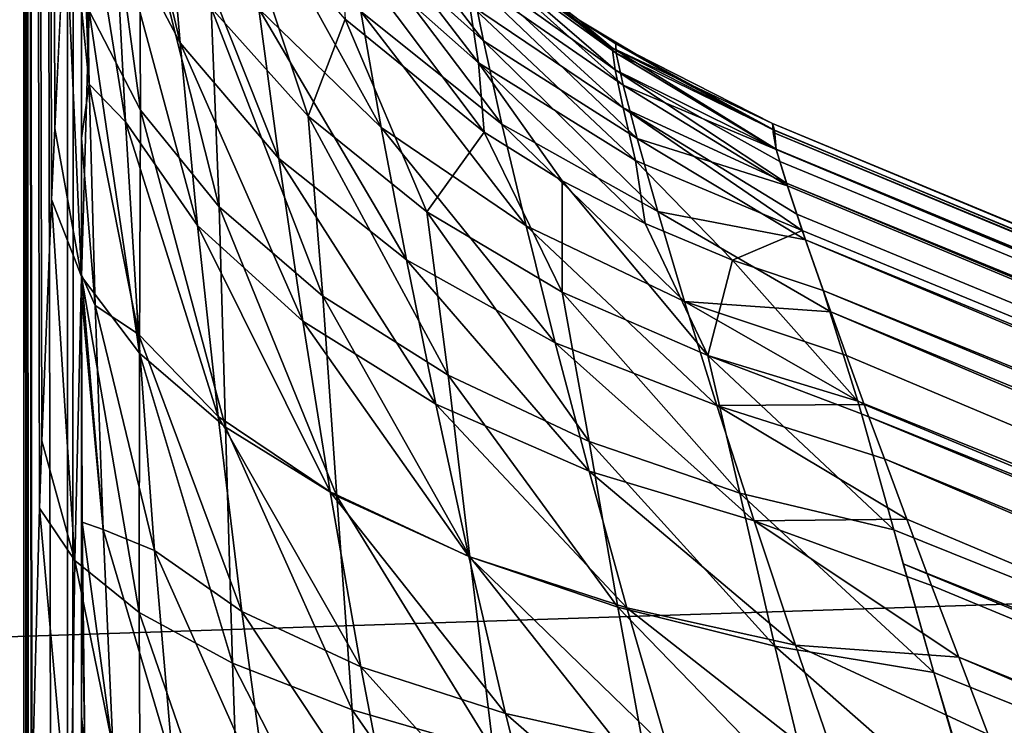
# Model space of a CAD drawing. Header units: millimetres. Extents: x -100 to 100, y -64 to 136.
# Tile 369 of 530: x 8.39 to 10.15, y 33.54 to 34.8. Entities that reach past the tile are written whole.
import ezdxf

# ---------------------------------------------------------------- set-up
doc = ezdxf.new("R2010")
doc.units = ezdxf.units.MM
doc.header["$LTSCALE"] = 159.143519
for name, color, linetype in [('125', 7, 'CONTINUOUS'), ('126', 7, 'CONTINUOUS'), ('127', 7, 'CONTINUOUS'), ('128', 7, 'CONTINUOUS'), ('221', 7, 'CONTINUOUS'), ('222', 7, 'CONTINUOUS'), ('223', 7, 'CONTINUOUS'), ('224', 7, 'CONTINUOUS'), ('397', 7, 'CONTINUOUS'), ('407', 7, 'CONTINUOUS'), ('412', 7, 'CONTINUOUS'), ('437', 7, 'CONTINUOUS'), ('53', 7, 'CONTINUOUS'), ('65', 7, 'CONTINUOUS')]:
    doc.layers.add(name, color=color, linetype=linetype)

msp = doc.modelspace()

# ---------------------------------------------------------------- linework, layer by layer
at = {"layer": '125', "color": 7, "linetype": 'CONTINUOUS', "true_color": 0x8c979c}
for points in [[(8.5139, 34.8187, 3.9603), (8.6056, 34.6409, 3.7191), (8.5235, 35.2464, 3.6724), (8.5139, 34.8187, 3.9603)], [(8.5235, 35.2464, 3.6724), (8.6056, 34.6409, 3.7191), (8.6035, 35.0317, 3.4624), (8.5235, 35.2464, 3.6724)], [(8.6056, 34.6409, 3.7191), (8.7459, 34.4687, 3.4896), (8.6035, 35.0317, 3.4624), (8.6056, 34.6409, 3.7191)], [(8.6035, 35.0317, 3.4624), (8.7459, 34.4687, 3.4896), (8.7317, 34.8237, 3.2612), (8.6035, 35.0317, 3.4624)], [(8.7317, 34.8237, 3.2612), (8.9051, 34.6305, 3.0768), (8.7701, 35.037, 2.9209), (8.7317, 34.8237, 3.2612)], [(8.7701, 35.037, 2.9209), (8.9051, 34.6305, 3.0768), (8.9714, 34.8033, 2.7559), (8.7701, 35.037, 2.9209)], [(8.471, 34.9967, 4.2012), (8.4525, 34.6086, 4.3974), (8.5002, 34.344, 4.1832), (8.471, 34.9967, 4.2012)], [(8.471, 34.9967, 4.2012), (8.5002, 34.344, 4.1832), (8.5139, 34.8187, 3.9603), (8.471, 34.9967, 4.2012)], [(8.5002, 34.344, 4.1832), (8.6039, 34.2072, 3.9161), (8.5139, 34.8187, 3.9603), (8.5002, 34.344, 4.1832)], [(8.5139, 34.8187, 3.9603), (8.6039, 34.2072, 3.9161), (8.6056, 34.6409, 3.7191), (8.5139, 34.8187, 3.9603)], [(8.7459, 34.4687, 3.4896), (8.9314, 34.3088, 3.2813), (8.7317, 34.8237, 3.2612), (8.7459, 34.4687, 3.4896)], [(8.7317, 34.8237, 3.2612), (8.9314, 34.3088, 3.2813), (8.9051, 34.6305, 3.0768), (8.7317, 34.8237, 3.2612)], [(8.9051, 34.6305, 3.0768), (9.1171, 34.4594, 2.9161), (8.9714, 34.8033, 2.7559), (8.9051, 34.6305, 3.0768)], [(8.9714, 34.8033, 2.7559), (9.1171, 34.4594, 2.9161), (9.2196, 34.6019, 2.6136), (8.9714, 34.8033, 2.7559)], [(8.6039, 34.2072, 3.9161), (8.7572, 34.0746, 3.6631), (8.6056, 34.6409, 3.7191), (8.6039, 34.2072, 3.9161)], [(8.6056, 34.6409, 3.7191), (8.7572, 34.0746, 3.6631), (8.7459, 34.4687, 3.4896), (8.6056, 34.6409, 3.7191)], [(8.9314, 34.3088, 3.2813), (9.155, 34.1675, 3.102), (8.9051, 34.6305, 3.0768), (8.9314, 34.3088, 3.2813)], [(8.9051, 34.6305, 3.0768), (9.155, 34.1675, 3.102), (9.1171, 34.4594, 2.9161), (8.9051, 34.6305, 3.0768)], [(8.4525, 34.6086, 4.3974), (8.4467, 34.4815, 4.4506), (8.5002, 34.344, 4.1832), (8.4525, 34.6086, 4.3974)], [(9.1171, 34.4594, 2.9161), (9.3586, 34.3158, 2.784), (9.2196, 34.6019, 2.6136), (9.1171, 34.4594, 2.9161)], [(9.2196, 34.6019, 2.6136), (9.3586, 34.3158, 2.784), (9.359, 34.5151, 2.5523), (9.2196, 34.6019, 2.6136)], [(9.3586, 34.3158, 2.784), (9.6188, 34.2028, 2.6834), (9.359, 34.5151, 2.5523), (9.3586, 34.3158, 2.784)], [(9.359, 34.5151, 2.5523), (9.6188, 34.2028, 2.6834), (9.5072, 34.4387, 2.4983), (9.359, 34.5151, 2.5523)], [(8.4467, 34.4815, 4.4506), (8.4291, 34.0504, 4.5959), (8.4879, 33.8367, 4.3385), (8.4467, 34.4815, 4.4506)], [(8.4467, 34.4815, 4.4506), (8.4879, 33.8367, 4.3385), (8.5002, 34.344, 4.1832), (8.4467, 34.4815, 4.4506)], [(8.7572, 34.0746, 3.6631), (8.9564, 33.9517, 3.4351), (8.7459, 34.4687, 3.4896), (8.7572, 34.0746, 3.6631)], [(8.7459, 34.4687, 3.4896), (8.9564, 33.9517, 3.4351), (8.9314, 34.3088, 3.2813), (8.7459, 34.4687, 3.4896)], [(9.155, 34.1675, 3.102), (9.407, 34.0493, 2.9575), (9.1171, 34.4594, 2.9161), (9.155, 34.1675, 3.102)], [(9.1171, 34.4594, 2.9161), (9.407, 34.0493, 2.9575), (9.3586, 34.3158, 2.784), (9.1171, 34.4594, 2.9161)], [(9.5072, 34.4387, 2.4983), (9.6188, 34.2028, 2.6834), (9.663, 34.3731, 2.452), (9.5072, 34.4387, 2.4983)], [(9.6188, 34.2028, 2.6834), (9.8868, 34.1215, 2.6139), (9.663, 34.3731, 2.452), (9.6188, 34.2028, 2.6834)], [(9.8868, 34.1215, 2.6139), (9.8251, 34.319, 2.4137), (9.663, 34.3731, 2.452), (9.8868, 34.1215, 2.6139)], [(8.4879, 33.8367, 4.3385), (8.6029, 33.7436, 4.0505), (8.5002, 34.344, 4.1832), (8.4879, 33.8367, 4.3385)], [(8.5002, 34.344, 4.1832), (8.6029, 33.7436, 4.0505), (8.6039, 34.2072, 3.9161), (8.5002, 34.344, 4.1832)], [(8.9564, 33.9517, 3.4351), (9.1936, 33.8434, 3.2412), (8.9314, 34.3088, 3.2813), (8.9564, 33.9517, 3.4351)], [(8.9314, 34.3088, 3.2813), (9.1936, 33.8434, 3.2412), (9.155, 34.1675, 3.102), (8.9314, 34.3088, 3.2813)], [(9.407, 34.0493, 2.9575), (9.6762, 33.9569, 2.8505), (9.3586, 34.3158, 2.784), (9.407, 34.0493, 2.9575)], [(9.3586, 34.3158, 2.784), (9.6762, 33.9569, 2.8505), (9.6188, 34.2028, 2.6834), (9.3586, 34.3158, 2.784)], [(8.6029, 33.7436, 4.0505), (8.7696, 33.6534, 3.7786), (8.6039, 34.2072, 3.9161), (8.6029, 33.7436, 4.0505)], [(8.6039, 34.2072, 3.9161), (8.7696, 33.6534, 3.7786), (8.7572, 34.0746, 3.6631), (8.6039, 34.2072, 3.9161)], [(9.6762, 33.9569, 2.8505), (9.9513, 33.8917, 2.7802), (9.6188, 34.2028, 2.6834), (9.6762, 33.9569, 2.8505)], [(9.9513, 33.8917, 2.7802), (9.8935, 34.0984, 2.6334), (9.6188, 34.2028, 2.6834), (9.9513, 33.8917, 2.7802)], [(9.6188, 34.2028, 2.6834), (9.8935, 34.0984, 2.6334), (9.8868, 34.1215, 2.6139), (9.6188, 34.2028, 2.6834)], [(9.1936, 33.8434, 3.2412), (9.4582, 33.7534, 3.0877), (9.155, 34.1675, 3.102), (9.1936, 33.8434, 3.2412)], [(9.155, 34.1675, 3.102), (9.4582, 33.7534, 3.0877), (9.407, 34.0493, 2.9575), (9.155, 34.1675, 3.102)], [(8.7696, 33.6534, 3.7786), (8.9835, 33.57, 3.5352), (8.7572, 34.0746, 3.6631), (8.7696, 33.6534, 3.7786)], [(8.7572, 34.0746, 3.6631), (8.9835, 33.57, 3.5352), (8.9564, 33.9517, 3.4351), (8.7572, 34.0746, 3.6631)], [(8.4291, 34.0504, 4.5959), (8.4249, 33.9305, 4.6275), (8.4879, 33.8367, 4.3385), (8.4291, 34.0504, 4.5959)], [(9.4582, 33.7534, 3.0877), (9.7386, 33.6838, 2.9773), (9.407, 34.0493, 2.9575), (9.4582, 33.7534, 3.0877)], [(9.407, 34.0493, 2.9575), (9.7386, 33.6838, 2.9773), (9.6762, 33.9569, 2.8505), (9.407, 34.0493, 2.9575)], [(8.9835, 33.57, 3.5352), (9.236, 33.4969, 3.3306), (8.9564, 33.9517, 3.4351), (8.9835, 33.57, 3.5352)], [(8.9564, 33.9517, 3.4351), (9.236, 33.4969, 3.3306), (9.1936, 33.8434, 3.2412), (8.9564, 33.9517, 3.4351)], [(9.7386, 33.6838, 2.9773), (10.0227, 33.6366, 2.9089), (9.6762, 33.9569, 2.8505), (9.7386, 33.6838, 2.9773)], [(9.6762, 33.9569, 2.8505), (10.0227, 33.6366, 2.9089), (9.9513, 33.8917, 2.7802), (9.6762, 33.9569, 2.8505)], [(8.4249, 33.9305, 4.6275), (8.4117, 33.4346, 4.7221), (8.4806, 33.3096, 4.4258), (8.4249, 33.9305, 4.6275)], [(8.4249, 33.9305, 4.6275), (8.4806, 33.3096, 4.4258), (8.4879, 33.8367, 4.3385), (8.4249, 33.9305, 4.6275)], [(10.0227, 33.6366, 2.9089), (9.9682, 33.8306, 2.8157), (9.9513, 33.8917, 2.7802), (10.0227, 33.6366, 2.9089)], [(9.236, 33.4969, 3.3306), (9.5158, 33.4367, 3.1718), (9.1936, 33.8434, 3.2412), (9.236, 33.4969, 3.3306)], [(9.1936, 33.8434, 3.2412), (9.5158, 33.4367, 3.1718), (9.4582, 33.7534, 3.0877), (9.1936, 33.8434, 3.2412)], [(8.4806, 33.3096, 4.4258), (8.6057, 33.2623, 4.1216), (8.4879, 33.8367, 4.3385), (8.4806, 33.3096, 4.4258)], [(8.4879, 33.8367, 4.3385), (8.6057, 33.2623, 4.1216), (8.6029, 33.7436, 4.0505), (8.4879, 33.8367, 4.3385)], [(8.6057, 33.2623, 4.1216), (8.7855, 33.2165, 3.835), (8.6029, 33.7436, 4.0505), (8.6057, 33.2623, 4.1216)], [(8.6029, 33.7436, 4.0505), (8.7855, 33.2165, 3.835), (8.7696, 33.6534, 3.7786), (8.6029, 33.7436, 4.0505)], [(9.5158, 33.4367, 3.1718), (9.8098, 33.3909, 3.0619), (9.4582, 33.7534, 3.0877), (9.5158, 33.4367, 3.1718)], [(9.4582, 33.7534, 3.0877), (9.8098, 33.3909, 3.0619), (9.7386, 33.6838, 2.9773), (9.4582, 33.7534, 3.0877)], [(9.8098, 33.3909, 3.0619), (10.1049, 33.3619, 2.9992), (9.7386, 33.6838, 2.9773), (9.8098, 33.3909, 3.0619)], [(9.7386, 33.6838, 2.9773), (10.1049, 33.3619, 2.9992), (10.0227, 33.6366, 2.9089), (9.7386, 33.6838, 2.9773)], [(8.7855, 33.2165, 3.835), (9.015, 33.1743, 3.5802), (8.7696, 33.6534, 3.7786), (8.7855, 33.2165, 3.835)], [(8.7696, 33.6534, 3.7786), (9.015, 33.1743, 3.5802), (8.9835, 33.57, 3.5352), (8.7696, 33.6534, 3.7786)], [(10.1049, 33.3619, 2.9992), (10.0574, 33.5175, 2.9536), (10.0227, 33.6366, 2.9089), (10.1049, 33.3619, 2.9992)], [(9.015, 33.1743, 3.5802), (9.2849, 33.1375, 3.3689), (8.9835, 33.57, 3.5352), (9.015, 33.1743, 3.5802)], [(8.9835, 33.57, 3.5352), (9.2849, 33.1375, 3.3689), (9.236, 33.4969, 3.3306), (8.9835, 33.57, 3.5352)]]:
    msp.add_3dface(points, dxfattribs=at)
at = {"layer": '126', "color": 7, "linetype": 'CONTINUOUS', "true_color": 0x8c979c}
for points in [[(9.7346, 34.6172, 1.6046), (9.7355, 34.606, 1.7769), (24.0307, 28.6955, 1.1054), (9.7346, 34.6172, 1.6046)], [(9.7355, 34.606, 1.7769), (9.736, 34.6014, 1.8092), (24.0307, 28.6955, 1.1054), (9.7355, 34.606, 1.7769)], [(9.736, 34.6014, 1.8092), (9.7412, 34.5715, 1.9469), (24.0285, 28.6658, 1.3954), (9.736, 34.6014, 1.8092)], [(24.0307, 28.6955, 1.1054), (9.736, 34.6014, 1.8092), (24.0285, 28.6658, 1.3954), (24.0307, 28.6955, 1.1054)], [(9.7412, 34.5715, 1.9469), (9.7478, 34.5492, 2.0157), (24.0285, 28.6658, 1.3954), (9.7412, 34.5715, 1.9469)], [(9.7478, 34.5492, 2.0157), (9.7598, 34.5106, 2.1112), (24.0285, 28.6658, 1.3954), (9.7478, 34.5492, 2.0157)], [(9.7598, 34.5106, 2.1112), (9.778, 34.4552, 2.2193), (24.0047, 28.5846, 1.6748), (9.7598, 34.5106, 2.1112)], [(24.0285, 28.6658, 1.3954), (9.7598, 34.5106, 2.1112), (24.0047, 28.5846, 1.6748), (24.0285, 28.6658, 1.3954)], [(9.778, 34.4552, 2.2193), (9.7878, 34.4259, 2.2677), (24.0047, 28.5846, 1.6748), (9.778, 34.4552, 2.2193)], [(9.7878, 34.4259, 2.2677), (9.8251, 34.319, 2.4137), (24.0047, 28.5846, 1.6748), (9.7878, 34.4259, 2.2677)], [(9.8251, 34.319, 2.4137), (9.8868, 34.1215, 2.6139), (23.9601, 28.4553, 1.9326), (9.8251, 34.319, 2.4137)], [(24.0047, 28.5846, 1.6748), (9.8251, 34.319, 2.4137), (23.9601, 28.4553, 1.9326), (24.0047, 28.5846, 1.6748)], [(9.8868, 34.1215, 2.6139), (9.8935, 34.0984, 2.6334), (23.9601, 28.4553, 1.9326), (9.8868, 34.1215, 2.6139)], [(9.8935, 34.0984, 2.6334), (9.9513, 33.8917, 2.7802), (23.8965, 28.2825, 2.1591), (9.8935, 34.0984, 2.6334)], [(23.9601, 28.4553, 1.9326), (9.8935, 34.0984, 2.6334), (23.8965, 28.2825, 2.1591), (23.9601, 28.4553, 1.9326)], [(9.9513, 33.8917, 2.7802), (9.9682, 33.8306, 2.8157), (23.8965, 28.2825, 2.1591), (9.9513, 33.8917, 2.7802)], [(9.9682, 33.8306, 2.8157), (10.0227, 33.6366, 2.9089), (23.8162, 28.0729, 2.3456), (9.9682, 33.8306, 2.8157)], [(23.8965, 28.2825, 2.1591), (9.9682, 33.8306, 2.8157), (23.8162, 28.0729, 2.3456), (23.8965, 28.2825, 2.1591)], [(10.0227, 33.6366, 2.9089), (10.0574, 33.5175, 2.9536), (23.8162, 28.0729, 2.3456), (10.0227, 33.6366, 2.9089)]]:
    msp.add_3dface(points, dxfattribs=at)
at = {"layer": '127', "color": 7, "linetype": 'CONTINUOUS', "true_color": 0x8c979c}
for points in [[(8.9612, 34.9457, 2.5498), (9.2091, 34.7258, 2.4308), (8.9508, 35.0623, 2.329), (8.9612, 34.9457, 2.5498)], [(8.9508, 35.0623, 2.329), (9.2091, 34.7258, 2.4308), (9.193, 34.8305, 2.238), (8.9508, 35.0623, 2.329)], [(8.9714, 34.8033, 2.7559), (9.2196, 34.6019, 2.6136), (8.9612, 34.9457, 2.5498), (8.9714, 34.8033, 2.7559)], [(8.9612, 34.9457, 2.5498), (9.2196, 34.6019, 2.6136), (9.2091, 34.7258, 2.4308), (8.9612, 34.9457, 2.5498)], [(9.1829, 34.9059, 2.0333), (9.4535, 34.7128, 1.984), (9.1788, 34.9499, 1.8205), (9.1829, 34.9059, 2.0333)], [(9.1788, 34.9499, 1.8205), (9.4535, 34.7128, 1.984), (9.4478, 34.7521, 1.7957), (9.1788, 34.9499, 1.8205)], [(9.1788, 34.9499, 1.8205), (9.4478, 34.7521, 1.7957), (9.2312, 34.9189, 1.6046), (9.1788, 34.9499, 1.8205)], [(9.2312, 34.9189, 1.6046), (9.4478, 34.7521, 1.7957), (9.3889, 34.8019, 1.6046), (9.2312, 34.9189, 1.6046)], [(9.193, 34.8305, 2.238), (9.4675, 34.6453, 2.1653), (9.1829, 34.9059, 2.0333), (9.193, 34.8305, 2.238)], [(9.1829, 34.9059, 2.0333), (9.4675, 34.6453, 2.1653), (9.4535, 34.7128, 1.984), (9.1829, 34.9059, 2.0333)], [(9.2091, 34.7258, 2.4308), (9.4897, 34.5512, 2.3364), (9.193, 34.8305, 2.238), (9.2091, 34.7258, 2.4308)], [(9.193, 34.8305, 2.238), (9.4897, 34.5512, 2.3364), (9.4675, 34.6453, 2.1653), (9.193, 34.8305, 2.238)], [(9.3889, 34.8019, 1.6046), (9.4478, 34.7521, 1.7957), (9.5573, 34.701, 1.6046), (9.3889, 34.8019, 1.6046)], [(9.7412, 34.5715, 1.9469), (9.7355, 34.606, 1.7769), (9.4478, 34.7521, 1.7957), (9.7412, 34.5715, 1.9469)], [(9.4535, 34.7128, 1.984), (9.7412, 34.5715, 1.9469), (9.4478, 34.7521, 1.7957), (9.4535, 34.7128, 1.984)], [(9.4478, 34.7521, 1.7957), (9.7355, 34.606, 1.7769), (9.5573, 34.701, 1.6046), (9.4478, 34.7521, 1.7957)], [(9.2196, 34.6019, 2.6136), (9.359, 34.5151, 2.5523), (9.2091, 34.7258, 2.4308), (9.2196, 34.6019, 2.6136)], [(9.359, 34.5151, 2.5523), (9.5072, 34.4387, 2.4983), (9.2091, 34.7258, 2.4308), (9.359, 34.5151, 2.5523)], [(9.2091, 34.7258, 2.4308), (9.5072, 34.4387, 2.4983), (9.4897, 34.5512, 2.3364), (9.2091, 34.7258, 2.4308)], [(9.7598, 34.5106, 2.1112), (9.7478, 34.5492, 2.0157), (9.4535, 34.7128, 1.984), (9.7598, 34.5106, 2.1112)], [(9.4675, 34.6453, 2.1653), (9.7598, 34.5106, 2.1112), (9.4535, 34.7128, 1.984), (9.4675, 34.6453, 2.1653)], [(9.7478, 34.5492, 2.0157), (9.7412, 34.5715, 1.9469), (9.4535, 34.7128, 1.984), (9.7478, 34.5492, 2.0157)], [(9.7355, 34.606, 1.7769), (9.7346, 34.6172, 1.6046), (9.5573, 34.701, 1.6046), (9.7355, 34.606, 1.7769)], [(9.7878, 34.4259, 2.2677), (9.778, 34.4552, 2.2193), (9.4675, 34.6453, 2.1653), (9.7878, 34.4259, 2.2677)], [(9.4897, 34.5512, 2.3364), (9.7878, 34.4259, 2.2677), (9.4675, 34.6453, 2.1653), (9.4897, 34.5512, 2.3364)], [(9.778, 34.4552, 2.2193), (9.7598, 34.5106, 2.1112), (9.4675, 34.6453, 2.1653), (9.778, 34.4552, 2.2193)], [(9.7412, 34.5715, 1.9469), (9.736, 34.6014, 1.8092), (9.7355, 34.606, 1.7769), (9.7412, 34.5715, 1.9469)], [(9.5072, 34.4387, 2.4983), (9.663, 34.3731, 2.452), (9.4897, 34.5512, 2.3364), (9.5072, 34.4387, 2.4983)], [(9.663, 34.3731, 2.452), (9.7878, 34.4259, 2.2677), (9.4897, 34.5512, 2.3364), (9.663, 34.3731, 2.452)], [(9.663, 34.3731, 2.452), (9.8251, 34.319, 2.4137), (9.7878, 34.4259, 2.2677), (9.663, 34.3731, 2.452)]]:
    msp.add_3dface(points, dxfattribs=at)
at = {"layer": '128', "color": 7, "linetype": 'CONTINUOUS', "true_color": 0x8c979c}
for points in [[(8.5, 18.9235, -6.5), (8.5, 55.576, -6.5), (8.5, 19.1545, -5.7841), (8.5, 18.9235, -6.5)], [(8.5, 32.7271, -5.06), (8.5, 55.576, -6.5), (8.5, 33.006, -5.0507), (8.5, 32.7271, -5.06)], [(8.5, 55.576, -6.5), (8.5, 32.7271, -5.06), (8.5, 19.3584, -5.06), (8.5, 55.576, -6.5)], [(8.5, 33.006, -5.0507), (8.5, 55.576, -6.5), (8.5, 33.2839, -5.0221), (8.5, 33.006, -5.0507)], [(8.5, 33.2839, -5.0221), (8.5, 55.576, -6.5), (8.5, 33.5589, -4.9744), (8.5, 33.2839, -5.0221)], [(8.5, 33.5589, -4.9744), (8.5, 55.576, -6.5), (8.5, 33.8289, -4.908), (8.5, 33.5589, -4.9744)], [(8.5, 33.8289, -4.908), (8.5, 55.576, -6.5), (8.5, 34.0921, -4.8234), (8.5, 33.8289, -4.908)], [(8.5, 34.0921, -4.8234), (8.5, 55.576, -6.5), (8.5, 34.3102, -4.7373), (8.5, 34.0921, -4.8234)], [(8.5, 34.3102, -4.7373), (8.5, 55.576, -6.5), (8.5, 34.3468, -4.7214), (8.5, 34.3102, -4.7373)], [(8.5, 34.3468, -4.7214), (8.5, 55.576, -6.5), (8.5, 34.5911, -4.603), (8.5, 34.3468, -4.7214)], [(8.5, 34.5911, -4.603), (8.5, 55.576, -6.5), (8.5, 34.8234, -4.4694), (8.5, 34.5911, -4.603)], [(8.5, 19.1545, -5.7841), (8.5, 55.576, -6.5), (8.5, 19.3584, -5.06), (8.5, 19.1545, -5.7841)]]:
    msp.add_3dface(points, dxfattribs=at)
at = {"layer": '221', "color": 7, "linetype": 'CONTINUOUS', "true_color": 0x8c979c}
for points in [[(24.0307, 28.6955, -1.1054), (24.0286, 28.6661, -1.3937), (9.7346, 34.6172, -1.6046), (24.0307, 28.6955, -1.1054)], [(9.7346, 34.6172, -1.6046), (24.0286, 28.6661, -1.3937), (9.7381, 34.6051, -1.7761), (9.7346, 34.6172, -1.6046)], [(9.7381, 34.6051, -1.7761), (24.0286, 28.6661, -1.3937), (9.7411, 34.5709, -1.9491), (9.7381, 34.6051, -1.7761)], [(24.0286, 28.6661, -1.3937), (24.0049, 28.5853, -1.6732), (9.7411, 34.5709, -1.9491), (24.0286, 28.6661, -1.3937)], [(9.7411, 34.5709, -1.9491), (24.0049, 28.5853, -1.6732), (9.7615, 34.5057, -2.1219), (9.7411, 34.5709, -1.9491)], [(9.7615, 34.5057, -2.1219), (24.0049, 28.5853, -1.6732), (9.7935, 34.4097, -2.2926), (9.7615, 34.5057, -2.1219)], [(24.0049, 28.5853, -1.6732), (23.9604, 28.4562, -1.9311), (9.7935, 34.4097, -2.2926), (24.0049, 28.5853, -1.6732)], [(9.7935, 34.4097, -2.2926), (23.9604, 28.4562, -1.9311), (9.8387, 34.2808, -2.4576), (9.7935, 34.4097, -2.2926)], [(23.9604, 28.4562, -1.9311), (23.8969, 28.2837, -2.1578), (9.8387, 34.2808, -2.4576), (23.9604, 28.4562, -1.9311)], [(9.8387, 34.2808, -2.4576), (23.8969, 28.2837, -2.1578), (9.8667, 34.203, -2.5373), (9.8387, 34.2808, -2.4576)], [(9.8667, 34.203, -2.5373), (23.8969, 28.2837, -2.1578), (9.8985, 34.1156, -2.6145), (9.8667, 34.203, -2.5373)], [(9.8985, 34.1156, -2.6145), (23.8969, 28.2837, -2.1578), (9.9344, 34.0181, -2.6888), (9.8985, 34.1156, -2.6145)], [(23.8969, 28.2837, -2.1578), (23.8167, 28.0743, -2.3447), (9.9344, 34.0181, -2.6888), (23.8969, 28.2837, -2.1578)], [(9.9344, 34.0181, -2.6888), (23.8167, 28.0743, -2.3447), (9.9745, 33.9104, -2.7592), (9.9344, 34.0181, -2.6888)], [(9.9745, 33.9104, -2.7592), (23.8167, 28.0743, -2.3447), (10.0188, 33.7923, -2.8248), (9.9745, 33.9104, -2.7592)], [(10.0188, 33.7923, -2.8248), (23.8167, 28.0743, -2.3447), (10.0673, 33.664, -2.8845), (10.0188, 33.7923, -2.8248)], [(23.8167, 28.0743, -2.3447), (23.7228, 27.8359, -2.4846), (10.0673, 33.664, -2.8845), (23.8167, 28.0743, -2.3447)], [(10.0673, 33.664, -2.8845), (23.7228, 27.8359, -2.4846), (10.1199, 33.5259, -2.9373), (10.0673, 33.664, -2.8845)]]:
    msp.add_3dface(points, dxfattribs=at)
at = {"layer": '222', "color": 7, "linetype": 'CONTINUOUS', "true_color": 0x8c979c}
for points in [[(8.5595, 34.9832, -3.7503), (8.5449, 35.3186, -3.5037), (8.6763, 34.7611, -3.4969), (8.5595, 34.9832, -3.7503)], [(8.6763, 34.7611, -3.4969), (8.5449, 35.3186, -3.5037), (8.6508, 35.0621, -3.2795), (8.6763, 34.7611, -3.4969)], [(8.9714, 34.987, -2.441), (8.9528, 35.1122, -2.1775), (9.2183, 34.7647, -2.3365), (8.9714, 34.987, -2.441)], [(9.2183, 34.7647, -2.3365), (8.9528, 35.1122, -2.1775), (9.1961, 34.8738, -2.1051), (9.2183, 34.7647, -2.3365)], [(8.5, 35.0427, -4.3217), (8.5068, 35.0694, -4.0936), (8.514, 34.6875, -4.2762), (8.5, 35.0427, -4.3217)], [(8.514, 34.6875, -4.2762), (8.5068, 35.0694, -4.0936), (8.5785, 34.6204, -3.9403), (8.514, 34.6875, -4.2762)], [(8.5785, 34.6204, -3.9403), (8.5068, 35.0694, -4.0936), (8.5595, 34.9832, -3.7503), (8.5785, 34.6204, -3.9403)], [(8.6763, 34.7611, -3.4969), (8.6508, 35.0621, -3.2795), (8.8528, 34.5546, -3.2613), (8.6763, 34.7611, -3.4969)], [(8.8528, 34.5546, -3.2613), (8.6508, 35.0621, -3.2795), (8.817, 34.8221, -3.0697), (8.8528, 34.5546, -3.2613)], [(8.817, 34.8221, -3.0697), (8.7882, 35.0574, -2.8363), (9.0357, 34.61, -2.8843), (8.817, 34.8221, -3.0697)], [(9.0357, 34.61, -2.8843), (8.7882, 35.0574, -2.8363), (8.9992, 34.817, -2.6785), (9.0357, 34.61, -2.8843)], [(8.5, 34.8234, -4.4694), (8.5, 35.0427, -4.3217), (8.514, 34.6875, -4.2762), (8.5, 34.8234, -4.4694)], [(8.9992, 34.817, -2.6785), (8.9714, 34.987, -2.441), (9.2512, 34.6162, -2.5466), (8.9992, 34.817, -2.6785)], [(9.2512, 34.6162, -2.5466), (8.9714, 34.987, -2.441), (9.2183, 34.7647, -2.3365), (9.2512, 34.6162, -2.5466)], [(8.5785, 34.6204, -3.9403), (8.5595, 34.9832, -3.7503), (8.7075, 34.435, -3.6643), (8.5785, 34.6204, -3.9403)], [(8.7075, 34.435, -3.6643), (8.5595, 34.9832, -3.7503), (8.6763, 34.7611, -3.4969), (8.7075, 34.435, -3.6643)], [(9.4554, 34.7427, -1.8295), (9.1853, 34.9389, -1.8587), (9.1847, 34.9583, -1.6046), (9.4554, 34.7427, -1.8295)], [(9.4554, 34.7427, -1.8295), (9.1847, 34.9583, -1.6046), (9.389, 34.8019, -1.6046), (9.4554, 34.7427, -1.8295)], [(9.4554, 34.7427, -1.8295), (9.4676, 34.6859, -2.0481), (9.1853, 34.9389, -1.8587), (9.4554, 34.7427, -1.8295)], [(9.4676, 34.6859, -2.0481), (9.1961, 34.8738, -2.1051), (9.1853, 34.9389, -1.8587), (9.4676, 34.6859, -2.0481)], [(9.4676, 34.6859, -2.0481), (9.4926, 34.5906, -2.2547), (9.1961, 34.8738, -2.1051), (9.4676, 34.6859, -2.0481)], [(9.4926, 34.5906, -2.2547), (9.2183, 34.7647, -2.3365), (9.1961, 34.8738, -2.1051), (9.4926, 34.5906, -2.2547)], [(8.5, 34.5911, -4.603), (8.5, 34.8234, -4.4694), (8.514, 34.6875, -4.2762), (8.5, 34.5911, -4.603)], [(8.8528, 34.5546, -3.2613), (8.817, 34.8221, -3.0697), (9.0805, 34.3737, -3.0549), (8.8528, 34.5546, -3.2613)], [(9.0805, 34.3737, -3.0549), (8.817, 34.8221, -3.0697), (9.0357, 34.61, -2.8843), (9.0805, 34.3737, -3.0549)], [(9.0357, 34.61, -2.8843), (8.9992, 34.817, -2.6785), (9.2942, 34.4343, -2.7308), (9.0357, 34.61, -2.8843)], [(9.2942, 34.4343, -2.7308), (8.9992, 34.817, -2.6785), (9.2512, 34.6162, -2.5466), (9.2942, 34.4343, -2.7308)], [(9.4547, 34.7598, -1.6046), (9.4554, 34.7427, -1.8295), (9.389, 34.8019, -1.6046), (9.4547, 34.7598, -1.6046)], [(8.7075, 34.435, -3.6643), (8.6763, 34.7611, -3.4969), (8.8953, 34.2641, -3.4098), (8.7075, 34.435, -3.6643)], [(8.8953, 34.2641, -3.4098), (8.6763, 34.7611, -3.4969), (8.8528, 34.5546, -3.2613), (8.8953, 34.2641, -3.4098)], [(9.4926, 34.5906, -2.2547), (9.5295, 34.4602, -2.4442), (9.2183, 34.7647, -2.3365), (9.4926, 34.5906, -2.2547)], [(9.5295, 34.4602, -2.4442), (9.2512, 34.6162, -2.5466), (9.2183, 34.7647, -2.3365), (9.5295, 34.4602, -2.4442)], [(9.7346, 34.6172, -1.6046), (9.7381, 34.6051, -1.7761), (9.4547, 34.7598, -1.6046), (9.7346, 34.6172, -1.6046)], [(9.4547, 34.7598, -1.6046), (9.7381, 34.6051, -1.7761), (9.4554, 34.7427, -1.8295), (9.4547, 34.7598, -1.6046)], [(9.7381, 34.6051, -1.7761), (9.7411, 34.5709, -1.9491), (9.4554, 34.7427, -1.8295), (9.7381, 34.6051, -1.7761)], [(9.4554, 34.7427, -1.8295), (9.7411, 34.5709, -1.9491), (9.4676, 34.6859, -2.0481), (9.4554, 34.7427, -1.8295)], [(8.5, 34.5911, -4.603), (8.514, 34.6875, -4.2762), (8.5245, 34.2923, -4.4039), (8.5, 34.5911, -4.603)], [(8.5245, 34.2923, -4.4039), (8.514, 34.6875, -4.2762), (8.6021, 34.2411, -4.0739), (8.5245, 34.2923, -4.4039)], [(8.6021, 34.2411, -4.0739), (8.514, 34.6875, -4.2762), (8.5785, 34.6204, -3.9403), (8.6021, 34.2411, -4.0739)], [(9.7411, 34.5709, -1.9491), (9.7615, 34.5057, -2.1219), (9.4676, 34.6859, -2.0481), (9.7411, 34.5709, -1.9491)], [(9.4676, 34.6859, -2.0481), (9.7615, 34.5057, -2.1219), (9.4926, 34.5906, -2.2547), (9.4676, 34.6859, -2.0481)], [(8.6021, 34.2411, -4.0739), (8.5785, 34.6204, -3.9403), (8.7444, 34.0938, -3.7819), (8.6021, 34.2411, -4.0739)], [(8.7444, 34.0938, -3.7819), (8.5785, 34.6204, -3.9403), (8.7075, 34.435, -3.6643), (8.7444, 34.0938, -3.7819)], [(9.5295, 34.4602, -2.4442), (9.5775, 34.2996, -2.613), (9.2512, 34.6162, -2.5466), (9.5295, 34.4602, -2.4442)], [(9.5775, 34.2996, -2.613), (9.2942, 34.4343, -2.7308), (9.2512, 34.6162, -2.5466), (9.5775, 34.2996, -2.613)], [(9.0805, 34.3737, -3.0549), (9.0357, 34.61, -2.8843), (9.3464, 34.2255, -2.8858), (9.0805, 34.3737, -3.0549)], [(9.3464, 34.2255, -2.8858), (9.0357, 34.61, -2.8843), (9.2942, 34.4343, -2.7308), (9.3464, 34.2255, -2.8858)], [(8.5, 34.3468, -4.7214), (8.5, 34.5911, -4.603), (8.5245, 34.2923, -4.4039), (8.5, 34.3468, -4.7214)], [(9.7615, 34.5057, -2.1219), (9.7935, 34.4097, -2.2926), (9.4926, 34.5906, -2.2547), (9.7615, 34.5057, -2.1219)], [(9.4926, 34.5906, -2.2547), (9.7935, 34.4097, -2.2926), (9.5295, 34.4602, -2.4442), (9.4926, 34.5906, -2.2547)], [(8.8953, 34.2641, -3.4098), (8.8528, 34.5546, -3.2613), (9.1329, 34.1158, -3.1889), (8.8953, 34.2641, -3.4098)], [(9.1329, 34.1158, -3.1889), (8.8528, 34.5546, -3.2613), (9.0805, 34.3737, -3.0549), (9.1329, 34.1158, -3.1889)], [(9.7935, 34.4097, -2.2926), (9.8387, 34.2808, -2.4576), (9.5295, 34.4602, -2.4442), (9.7935, 34.4097, -2.2926)], [(9.5295, 34.4602, -2.4442), (9.8387, 34.2808, -2.4576), (9.5775, 34.2996, -2.613), (9.5295, 34.4602, -2.4442)], [(8.7444, 34.0938, -3.7819), (8.7075, 34.435, -3.6643), (8.9442, 33.9592, -3.515), (8.7444, 34.0938, -3.7819)], [(8.9442, 33.9592, -3.515), (8.7075, 34.435, -3.6643), (8.8953, 34.2641, -3.4098), (8.9442, 33.9592, -3.515)], [(9.5775, 34.2996, -2.613), (9.6353, 34.1136, -2.7582), (9.2942, 34.4343, -2.7308), (9.5775, 34.2996, -2.613)], [(9.6353, 34.1136, -2.7582), (9.3464, 34.2255, -2.8858), (9.2942, 34.4343, -2.7308), (9.6353, 34.1136, -2.7582)], [(9.1329, 34.1158, -3.1889), (9.0805, 34.3737, -3.0549), (9.4068, 33.996, -3.0104), (9.1329, 34.1158, -3.1889)], [(9.4068, 33.996, -3.0104), (9.0805, 34.3737, -3.0549), (9.3464, 34.2255, -2.8858), (9.4068, 33.996, -3.0104)], [(8.5, 34.3102, -4.7373), (8.5, 34.3468, -4.7214), (8.5386, 33.8921, -4.4789), (8.5, 34.3102, -4.7373)], [(8.5, 34.3468, -4.7214), (8.5245, 34.2923, -4.4039), (8.5386, 33.8921, -4.4789), (8.5, 34.3468, -4.7214)], [(8.5, 34.0921, -4.8234), (8.5, 34.3102, -4.7373), (8.5014, 33.9054, -4.8062), (8.5, 34.0921, -4.8234)], [(8.5, 34.3102, -4.7373), (8.5386, 33.8921, -4.4789), (8.5014, 33.9054, -4.8062), (8.5, 34.3102, -4.7373)], [(9.8387, 34.2808, -2.4576), (9.8667, 34.203, -2.5373), (9.5775, 34.2996, -2.613), (9.8387, 34.2808, -2.4576)], [(9.8667, 34.203, -2.5373), (9.8985, 34.1156, -2.6145), (9.5775, 34.2996, -2.613), (9.8667, 34.203, -2.5373)], [(9.5775, 34.2996, -2.613), (9.8985, 34.1156, -2.6145), (9.6353, 34.1136, -2.7582), (9.5775, 34.2996, -2.613)], [(8.5386, 33.8921, -4.4789), (8.5245, 34.2923, -4.4039), (8.6306, 33.8547, -4.1533), (8.5386, 33.8921, -4.4789)], [(8.6306, 33.8547, -4.1533), (8.5245, 34.2923, -4.4039), (8.6021, 34.2411, -4.0739), (8.6306, 33.8547, -4.1533)], [(8.9442, 33.9592, -3.515), (8.8953, 34.2641, -3.4098), (9.1922, 33.8438, -3.2862), (8.9442, 33.9592, -3.515)], [(9.1922, 33.8438, -3.2862), (8.8953, 34.2641, -3.4098), (9.1329, 34.1158, -3.1889), (9.1922, 33.8438, -3.2862)], [(8.6306, 33.8547, -4.1533), (8.6021, 34.2411, -4.0739), (8.7866, 33.7457, -3.8517), (8.6306, 33.8547, -4.1533)], [(8.7866, 33.7457, -3.8517), (8.6021, 34.2411, -4.0739), (8.7444, 34.0938, -3.7819), (8.7866, 33.7457, -3.8517)], [(9.6353, 34.1136, -2.7582), (9.7017, 33.9073, -2.8784), (9.3464, 34.2255, -2.8858), (9.6353, 34.1136, -2.7582)], [(9.7017, 33.9073, -2.8784), (9.4068, 33.996, -3.0104), (9.3464, 34.2255, -2.8858), (9.7017, 33.9073, -2.8784)], [(9.1922, 33.8438, -3.2862), (9.1329, 34.1158, -3.1889), (9.4744, 33.7519, -3.1041), (9.1922, 33.8438, -3.2862)], [(9.4744, 33.7519, -3.1041), (9.1329, 34.1158, -3.1889), (9.4068, 33.996, -3.0104), (9.4744, 33.7519, -3.1041)], [(9.8985, 34.1156, -2.6145), (9.9344, 34.0181, -2.6888), (9.6353, 34.1136, -2.7582), (9.8985, 34.1156, -2.6145)], [(9.9344, 34.0181, -2.6888), (9.9745, 33.9104, -2.7592), (9.6353, 34.1136, -2.7582), (9.9344, 34.0181, -2.6888)], [(9.6353, 34.1136, -2.7582), (9.9745, 33.9104, -2.7592), (9.7017, 33.9073, -2.8784), (9.6353, 34.1136, -2.7582)], [(8.5, 33.8289, -4.908), (8.5, 34.0921, -4.8234), (8.5014, 33.9054, -4.8062), (8.5, 33.8289, -4.908)], [(8.7866, 33.7457, -3.8517), (8.7444, 34.0938, -3.7819), (8.999, 33.6471, -3.5788), (8.7866, 33.7457, -3.8517)], [(8.999, 33.6471, -3.5788), (8.7444, 34.0938, -3.7819), (8.9442, 33.9592, -3.515), (8.999, 33.6471, -3.5788)], [(9.7017, 33.9073, -2.8784), (9.7755, 33.6856, -2.9728), (9.4068, 33.996, -3.0104), (9.7017, 33.9073, -2.8784)], [(9.7755, 33.6856, -2.9728), (9.4744, 33.7519, -3.1041), (9.4068, 33.996, -3.0104), (9.7755, 33.6856, -2.9728)], [(8.999, 33.6471, -3.5788), (8.9442, 33.9592, -3.515), (9.2576, 33.5637, -3.3479), (8.999, 33.6471, -3.5788)], [(9.2576, 33.5637, -3.3479), (8.9442, 33.9592, -3.515), (9.1922, 33.8438, -3.2862), (9.2576, 33.5637, -3.3479)], [(8.5, 33.8289, -4.908), (8.5014, 33.9054, -4.8062), (8.506, 33.5036, -4.8282), (8.5, 33.8289, -4.908)], [(8.5386, 33.8921, -4.4789), (8.5568, 33.4942, -4.5041), (8.5014, 33.9054, -4.8062), (8.5386, 33.8921, -4.4789)], [(8.5014, 33.9054, -4.8062), (8.5568, 33.4942, -4.5041), (8.506, 33.5036, -4.8282), (8.5014, 33.9054, -4.8062)], [(9.9745, 33.9104, -2.7592), (10.0188, 33.7923, -2.8248), (9.7017, 33.9073, -2.8784), (9.9745, 33.9104, -2.7592)], [(10.0188, 33.7923, -2.8248), (10.0673, 33.664, -2.8845), (9.7017, 33.9073, -2.8784), (10.0188, 33.7923, -2.8248)], [(9.7017, 33.9073, -2.8784), (10.0673, 33.664, -2.8845), (9.7755, 33.6856, -2.9728), (9.7017, 33.9073, -2.8784)], [(8.5568, 33.4942, -4.5041), (8.5386, 33.8921, -4.4789), (8.6641, 33.4694, -4.1816), (8.5568, 33.4942, -4.5041)], [(8.6641, 33.4694, -4.1816), (8.5386, 33.8921, -4.4789), (8.6306, 33.8547, -4.1533), (8.6641, 33.4694, -4.1816)], [(8.6641, 33.4694, -4.1816), (8.6306, 33.8547, -4.1533), (8.8342, 33.3982, -3.8763), (8.6641, 33.4694, -4.1816)], [(8.8342, 33.3982, -3.8763), (8.6306, 33.8547, -4.1533), (8.7866, 33.7457, -3.8517), (8.8342, 33.3982, -3.8763)], [(9.2576, 33.5637, -3.3479), (9.1922, 33.8438, -3.2862), (9.5483, 33.4985, -3.1676), (9.2576, 33.5637, -3.3479)], [(9.5483, 33.4985, -3.1676), (9.1922, 33.8438, -3.2862), (9.4744, 33.7519, -3.1041), (9.5483, 33.4985, -3.1676)], [(8.5, 33.5589, -4.9744), (8.5, 33.8289, -4.908), (8.506, 33.5036, -4.8282), (8.5, 33.5589, -4.9744)], [(8.8342, 33.3982, -3.8763), (8.7866, 33.7457, -3.8517), (9.0592, 33.3345, -3.6033), (8.8342, 33.3982, -3.8763)], [(9.0592, 33.3345, -3.6033), (8.7866, 33.7457, -3.8517), (8.999, 33.6471, -3.5788), (9.0592, 33.3345, -3.6033)], [(9.7755, 33.6856, -2.9728), (9.8554, 33.4529, -3.0414), (9.4744, 33.7519, -3.1041), (9.7755, 33.6856, -2.9728)], [(9.8554, 33.4529, -3.0414), (9.5483, 33.4985, -3.1676), (9.4744, 33.7519, -3.1041), (9.8554, 33.4529, -3.0414)], [(10.0673, 33.664, -2.8845), (10.1199, 33.5259, -2.9373), (9.7755, 33.6856, -2.9728), (10.0673, 33.664, -2.8845)], [(9.7755, 33.6856, -2.9728), (10.1199, 33.5259, -2.9373), (9.8554, 33.4529, -3.0414), (9.7755, 33.6856, -2.9728)], [(9.0592, 33.3345, -3.6033), (8.999, 33.6471, -3.5788), (9.3285, 33.2813, -3.3756), (9.0592, 33.3345, -3.6033)], [(9.3285, 33.2813, -3.3756), (8.999, 33.6471, -3.5788), (9.2576, 33.5637, -3.3479), (9.3285, 33.2813, -3.3756)], [(9.3285, 33.2813, -3.3756), (9.2576, 33.5637, -3.3479), (9.6274, 33.2407, -3.2016), (9.3285, 33.2813, -3.3756)], [(9.6274, 33.2407, -3.2016), (9.2576, 33.5637, -3.3479), (9.5483, 33.4985, -3.1676), (9.6274, 33.2407, -3.2016)], [(8.5, 33.2839, -5.0221), (8.5, 33.5589, -4.9744), (8.506, 33.5036, -4.8282), (8.5, 33.2839, -5.0221)]]:
    msp.add_3dface(points, dxfattribs=at)
at = {"layer": '223', "color": 7, "linetype": 'CONTINUOUS', "true_color": 0x8c979c}
for points in [[(9.2312, 34.9189, 1.6046), (9.3889, 34.8019, 1.6046), (9.1847, 34.9583, -1.6046), (9.2312, 34.9189, 1.6046)], [(9.1847, 34.9583, -1.6046), (9.3889, 34.8019, 1.6046), (9.389, 34.8019, -1.6046), (9.1847, 34.9583, -1.6046)], [(9.3889, 34.8019, 1.6046), (9.5573, 34.701, 1.6046), (9.389, 34.8019, -1.6046), (9.3889, 34.8019, 1.6046)], [(9.5573, 34.701, 1.6046), (9.4547, 34.7598, -1.6046), (9.389, 34.8019, -1.6046), (9.5573, 34.701, 1.6046)], [(9.5573, 34.701, 1.6046), (9.7346, 34.6172, 1.6046), (9.4547, 34.7598, -1.6046), (9.5573, 34.701, 1.6046)], [(9.7346, 34.6172, 1.6046), (9.7346, 34.6172, -1.6046), (9.4547, 34.7598, -1.6046), (9.7346, 34.6172, 1.6046)]]:
    msp.add_3dface(points, dxfattribs=at)
at = {"layer": '224', "color": 7, "linetype": 'CONTINUOUS', "true_color": 0x8c979c}
for points in [[(9.7346, 34.6172, 1.6046), (24.0307, 28.6955, 1.1054), (9.7346, 34.6172, -1.6046), (9.7346, 34.6172, 1.6046)], [(24.0307, 28.6955, 1.1054), (24.0307, 28.6955, -1.1054), (9.7346, 34.6172, -1.6046), (24.0307, 28.6955, 1.1054)]]:
    msp.add_3dface(points, dxfattribs=at)
at = {"layer": '397', "color": 7, "linetype": 'CONTINUOUS', "true_color": 0xaaaaaa}
for points in [[(-98.8446, 30.2548, 45.7), (99, 35.8, 45.7), (-99, 35.8, 45.7), (-98.8446, 30.2548, 45.7)], [(98.8446, 30.2548, 45.7), (99, 35.8, 45.7), (-98.8446, 30.2548, 45.7), (98.8446, 30.2548, 45.7)]]:
    msp.add_3dface(points, dxfattribs=at)
at = {"layer": '407', "color": 7, "linetype": 'CONTINUOUS'}
for points in [[(-97.3466, 30.333, 36.7), (-97.5, 35.8, 36.7), (97.3466, 30.333, 36.7), (-97.3466, 30.333, 36.7)], [(97.3466, 30.333, 36.7), (-97.5, 35.8, 36.7), (97.5, 35.8, 36.7), (97.3466, 30.333, 36.7)]]:
    msp.add_3dface(points, dxfattribs=at)
at = {"layer": '412', "linetype": 'CONTINUOUS'}
for points in [[(72.5, 35.8, 36.7427), (-72.5, 35.8, 36.7427), (-72.3448, 31.0583, 36.7427), (72.5, 35.8, 36.7427)], [(72.5, 35.8, 36.7427), (-72.3448, 31.0583, 36.7427), (72.3448, 31.0583, 36.7427), (72.5, 35.8, 36.7427)]]:
    msp.add_3dface(points, dxfattribs=at)
at = {"layer": '437', "color": 7, "linetype": 'CONTINUOUS', "true_color": 0xaaaaaa}
for points in [[(-72.5, 35.8, 44.7), (72.5, 35.8, 44.7), (72.3448, 31.0583, 44.7), (-72.5, 35.8, 44.7)], [(-72.5, 35.8, 44.7), (72.3448, 31.0583, 44.7), (-72.3448, 31.0583, 44.7), (-72.5, 35.8, 44.7)]]:
    msp.add_3dface(points, dxfattribs=at)
at = {"layer": '53', "color": 7, "linetype": 'CONTINUOUS', "true_color": 0x8c979c}
for points in [[(8.4763, 55.5658, -7.1341), (8.4739, 18.4944, -7.1651), (8.4017, 55.4943, -7.7888), (8.4763, 55.5658, -7.1341)], [(8.5, 18.9235, -6.5), (8.4739, 18.4944, -7.1651), (8.5, 55.576, -6.5), (8.5, 18.9235, -6.5)], [(8.5, 55.576, -6.5), (8.4739, 18.4944, -7.1651), (8.4763, 55.5658, -7.1341), (8.5, 55.576, -6.5)], [(8.4017, 55.4943, -7.7888), (8.3936, 17.9795, -7.8404), (8.268, 55.353, -8.4723), (8.4017, 55.4943, -7.7888)], [(8.4739, 18.4944, -7.1651), (8.3936, 17.9795, -7.8404), (8.4017, 55.4943, -7.7888), (8.4739, 18.4944, -7.1651)], [(8.3936, 17.9795, -7.8404), (8.2526, 17.3557, -8.5358), (8.268, 55.353, -8.4723), (8.3936, 17.9795, -7.8404)]]:
    msp.add_3dface(points, dxfattribs=at)
at = {"layer": '65', "color": 7, "linetype": 'CONTINUOUS', "true_color": 0x8c979c}
for points in [[(8.3919, 55.1717, 4.8515), (8.2431, 54.9741, 5.5739), (8.3016, 22.7509, 5.3256), (8.3919, 55.1717, 4.8515)], [(8.4052, 23.1114, 4.7661), (8.3919, 55.1717, 4.8515), (8.3016, 22.7509, 5.3256), (8.4052, 23.1114, 4.7661)], [(8.471, 34.9967, 4.2012), (8.3919, 55.1717, 4.8515), (8.4525, 34.6086, 4.3974), (8.471, 34.9967, 4.2012)], [(8.4525, 34.6086, 4.3974), (8.3919, 55.1717, 4.8515), (8.4467, 34.4815, 4.4506), (8.4525, 34.6086, 4.3974)], [(8.4467, 34.4815, 4.4506), (8.3919, 55.1717, 4.8515), (8.4291, 34.0504, 4.5959), (8.4467, 34.4815, 4.4506)], [(8.4291, 34.0504, 4.5959), (8.3919, 55.1717, 4.8515), (8.4249, 33.9305, 4.6275), (8.4291, 34.0504, 4.5959)], [(8.4249, 33.9305, 4.6275), (8.3919, 55.1717, 4.8515), (8.4117, 33.4346, 4.7221), (8.4249, 33.9305, 4.6275)], [(8.4117, 33.4346, 4.7221), (8.3919, 55.1717, 4.8515), (8.4103, 33.3576, 4.7319), (8.4117, 33.4346, 4.7221)], [(8.4103, 33.3576, 4.7319), (8.3919, 55.1717, 4.8515), (8.4052, 32.7757, 4.7661), (8.4103, 33.3576, 4.7319)], [(8.4052, 32.7757, 4.7661), (8.3919, 55.1717, 4.8515), (8.4052, 27.9435, 4.7661), (8.4052, 32.7757, 4.7661)], [(8.4052, 27.9435, 4.7661), (8.3919, 55.1717, 4.8515), (8.4052, 23.1114, 4.7661), (8.4052, 27.9435, 4.7661)]]:
    msp.add_3dface(points, dxfattribs=at)

doc.saveas('drawing.dxf')
